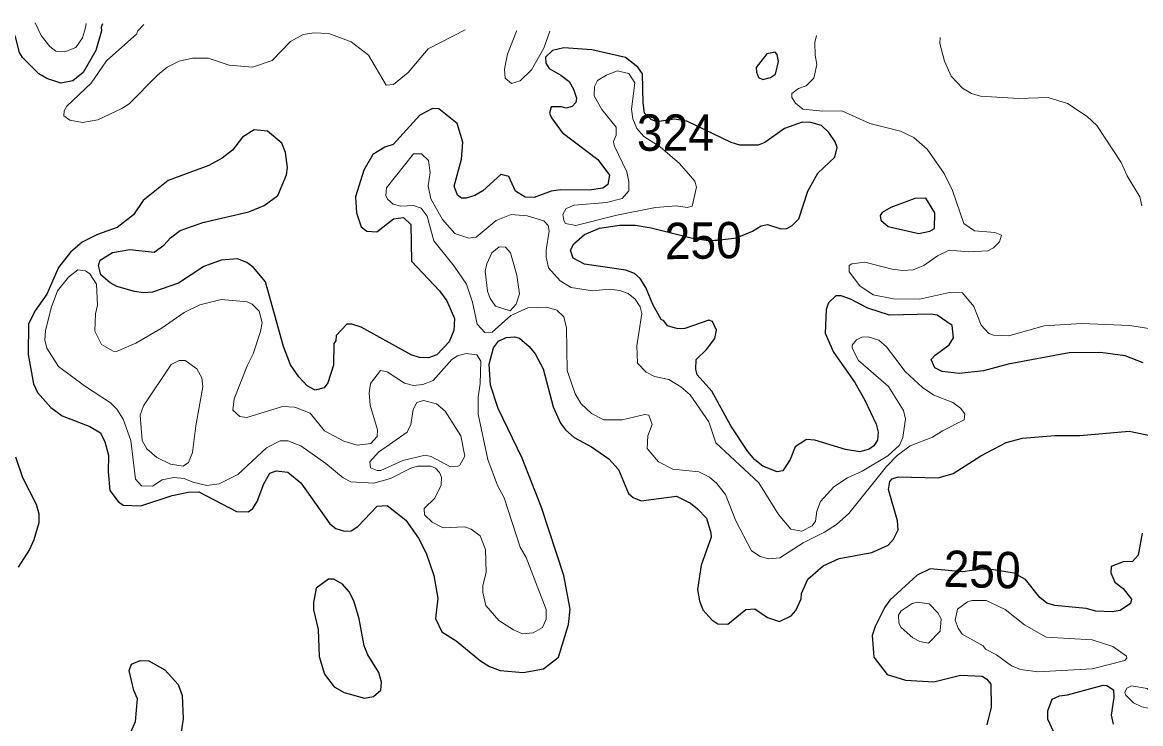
# Model space of a CAD drawing. Extents: x 763.2 to 816.8, y 7896.5 to 7952.7.
# Drawn here: x 808.15 to 813.072, y 7948.912 to 7951.997 of the extents above; entities that cross this region are included whole.
import ezdxf
from ezdxf.enums import TextEntityAlignment as Align

# ---------------------------------------------------------------- set-up
doc = ezdxf.new("R2010")
doc.units = 0
doc.header["$LTSCALE"] = 0.064
doc.layers.add('1', color=7, linetype='Continuous', lineweight=25)
doc.layers.add('2', color=7, linetype='Continuous', lineweight=13)
doc.layers.add('21', color=7, linetype='Continuous')
doc.layers.add('61', color=7, linetype='Continuous')

msp = doc.modelspace()

# ---------------------------------------------------------------- linework, layer by layer
at = {"layer": '1'}
for points in [[(808.5034, 7951.9906), (808.4966, 7951.9768), (808.4989, 7951.9599), (808.4742, 7951.8733), (808.418, 7951.7769), (808.3723, 7951.7397), (808.3192, 7951.7293), (808.2578, 7951.75), (808.2233, 7951.7705), (808.1506, 7951.8429), (808.1379, 7951.8641), (808.1193, 7951.9338), (808.0837, 7951.9974)], [(811.1985, 7950.6061), (811.2059, 7950.6428), (811.1881, 7950.6817), (811.1715, 7950.6871), (811.0668, 7950.6508), (811.0361, 7950.6483), (810.9905, 7950.6623), (810.974, 7950.6838), (810.9616, 7950.6892), (810.9254, 7950.7558), (810.8945, 7950.8303), (810.8698, 7950.8706), (810.845, 7950.8923), (810.8067, 7950.9074), (810.6243, 7950.9329), (810.574, 7950.9598), (810.5636, 7950.9956), (810.5774, 7951.0231), (810.625, 7951.064), (810.6902, 7951.0915), (810.7788, 7951.1046), (810.847, 7951.1046), (810.9185, 7951.0933), (811.0944, 7951.0489), (811.1686, 7951.037), (811.1969, 7951.0383), (811.2105, 7951.0389), (811.293, 7951.049), (811.3641, 7951.0785), (811.4017, 7951.1024), (811.4295, 7951.108), (811.4892, 7951.0882), (811.5157, 7951.0905), (811.5385, 7951.1037), (811.5678, 7951.1335), (811.6069, 7951.2553), (811.6521, 7951.3334), (811.7269, 7951.404), (811.7367, 7951.4461), (811.7276, 7951.4715), (811.7006, 7951.5123), (811.6683, 7951.543), (811.6212, 7951.5567), (811.5832, 7951.5582), (811.5043, 7951.5307), (811.4182, 7951.469), (811.3885, 7951.4566), (811.3089, 7951.4567), (811.2703, 7951.4681), (811.0745, 7951.562), (811.0213, 7951.5714), (810.9432, 7951.559), (810.9187, 7951.5701), (810.8892, 7951.5982), (810.8824, 7951.6438), (810.8795, 7951.7716), (810.8588, 7951.8003), (810.8049, 7951.8425), (810.6563, 7951.8769), (810.5341, 7951.8849), (810.4842, 7951.8743), (810.4525, 7951.8446), (810.4537, 7951.8181), (810.4692, 7951.7939), (810.5208, 7951.7653), (810.5572, 7951.7368), (810.5762, 7951.7037), (810.5895, 7951.6636), (810.586, 7951.645), (810.5704, 7951.6279), (810.5445, 7951.6196), (810.5234, 7951.6257), (810.4774, 7951.6255), (810.4702, 7951.5979), (810.4791, 7951.5766), (810.5269, 7951.513), (810.6828, 7951.3945), (810.734, 7951.325), (810.7271, 7951.2836), (810.7048, 7951.2677), (810.6445, 7951.2594), (810.5191, 7951.2607), (810.4782, 7951.2549), (810.4024, 7951.2266), (810.3638, 7951.2281), (810.3204, 7951.2546), (810.2915, 7951.319), (810.2569, 7951.3279), (810.1771, 7951.2562), (810.1421, 7951.236), (810.1034, 7951.2233), (810.0831, 7951.2237), (810.066, 7951.2366), (810.0507, 7951.2768), (810.0827, 7951.3961)], [(809.8997, 7951.5895), (809.783, 7951.46), (809.7457, 7951.4484), (809.6928, 7951.4165), (809.6528, 7951.3473), (809.6171, 7951.2304), (809.6207, 7951.1592), (809.6408, 7951.0979), (809.6669, 7951.0793), (809.7104, 7951.0753), (809.784, 7951.1322), (809.8277, 7951.1387), (809.8598, 7951.1079), (809.8635, 7950.9462), (809.9862, 7950.8157), (810.0181, 7950.7721), (810.052, 7950.6946), (810.0492, 7950.641), (810.0284, 7950.5918), (809.9751, 7950.534), (809.9373, 7950.5214), (809.8988, 7950.5232), (809.8618, 7950.534), (809.6417, 7950.6568), (809.6004, 7950.6692), (809.5782, 7950.6692), (809.5316, 7950.6192), (809.5297, 7950.5961), (809.5216, 7950.584), (809.5197, 7950.4894), (809.4952, 7950.4113), (809.4788, 7950.3892), (809.4395, 7950.3787), (809.4035, 7950.3979), (809.3671, 7950.4376), (809.3311, 7950.4901), (809.2992, 7950.5707), (809.2199, 7950.8563), (809.167, 7950.9184), (809.1386, 7950.9403), (809.0965, 7950.9566), (809.0254, 7950.9509), (808.9497, 7950.9238), (808.8372, 7950.8498), (808.7228, 7950.8107), (808.6827, 7950.8075), (808.6433, 7950.8124), (808.5659, 7950.835), (808.5367, 7950.8508), (808.4963, 7950.8864), (808.4854, 7950.9273), (808.4925, 7950.9507), (808.5472, 7950.9852), (808.6235, 7950.9978), (808.7299, 7950.9869), (808.7732, 7951.0173), (808.8018, 7951.0489), (808.8451, 7951.082), (808.9439, 7951.1164)], [(810.0827, 7951.3961), (810.0884, 7951.4696), (810.0645, 7951.5524), (809.9837, 7951.6164), (809.9557, 7951.6186), (809.8997, 7951.5895)], [(808.9439, 7951.1164), (809.1476, 7951.1642), (809.2141, 7951.1911), (809.274, 7951.2354), (809.3131, 7951.3267), (809.3176, 7951.3587), (809.3089, 7951.4252), (809.2916, 7951.4656), (809.2289, 7951.5192), (809.171, 7951.5251), (809.1186, 7951.4921), (809.075, 7951.4357), (809.029, 7951.3992), (808.971, 7951.3671), (808.7913, 7951.3015), (808.6814, 7951.2143), (808.6389, 7951.1509), (808.5669, 7951.0943), (808.4804, 7951.0639), (808.414, 7951.0308), (808.3625, 7950.986), (808.3089, 7950.919), (808.2576, 7950.802), (808.2053, 7950.7268), (808.1774, 7950.6701), (808.1757, 7950.5362), (808.1988, 7950.4061), (808.2163, 7950.3692), (808.2761, 7950.3025), (808.3261, 7950.2656), (808.4465, 7950.2193), (808.4938, 7950.1914), (808.513, 7950.1517), (808.5287, 7950.0932), (808.5274, 7950.0194), (808.535, 7949.9381), (808.5713, 7949.8897), (808.5942, 7949.8726), (808.6711, 7949.8707), (808.8091, 7949.9151), (808.8806, 7949.9297), (808.927, 7949.9313), (809.0926, 7949.8446), (809.144, 7949.8441), (809.1648, 7949.8576), (809.1842, 7949.8895), (809.2126, 7949.9675), (809.2399, 7950.0141), (809.2674, 7950.0234), (809.3188, 7950.0185), (809.3753, 7949.9708), (809.5031, 7949.7911), (809.5293, 7949.7708), (809.5676, 7949.7578), (809.5972, 7949.7606), (809.6272, 7949.7791), (809.7126, 7949.8686), (809.7562, 7949.8712), (809.8376, 7949.8074), (809.8942, 7949.7283), (809.9275, 7949.6618), (809.9617, 7949.5639), (809.9783, 7949.4639), (809.9688, 7949.3744), (809.9965, 7949.316), (810.0604, 7949.2761), (810.1674, 7949.1875), (810.2069, 7949.1623), (810.2529, 7949.1454), (810.3547, 7949.1361), (810.4444, 7949.1522), (810.5103, 7949.2044), (810.5537, 7949.3471), (810.5617, 7949.4156), (810.5339, 7949.5632), (810.4351, 7949.8631), (810.3495, 7950.08), (810.244, 7950.2979), (810.2104, 7950.4007), (810.2052, 7950.4928), (810.2235, 7950.5656), (810.2461, 7950.5945), (810.2802, 7950.6113), (810.317, 7950.6133), (810.3379, 7950.6075), (810.381, 7950.5706), (810.4069, 7950.5388), (810.4424, 7950.4733), (810.4863, 7950.3061), (810.5196, 7950.2331), (810.5405, 7950.2042), (810.5794, 7950.1713), (810.6555, 7950.1302), (810.7316, 7950.077), (810.7745, 7950.0302)], [(813.0836, 7950.4995), (813.0049, 7950.5296), (812.8955, 7950.5445), (812.7575, 7950.5428), (812.4896, 7950.4934), (812.3804, 7950.4638), (812.2744, 7950.4524), (812.1995, 7950.461), (812.1661, 7950.4772), (812.1511, 7950.5139), (812.1676, 7950.5328), (812.2303, 7950.5778), (812.2492, 7950.6088), (812.2433, 7950.6631), (812.1772, 7950.7086), (812.1504, 7950.7137), (811.9674, 7950.7094), (811.8718, 7950.74), (811.796, 7950.7799), (811.7541, 7950.7939), (811.7303, 7950.7942), (811.6981, 7950.7634), (811.6881, 7950.7333), (811.6845, 7950.63), (811.7204, 7950.5466), (811.8141, 7950.4128), (811.8585, 7950.3356), (811.9083, 7950.2289), (811.9176, 7950.1938), (811.9142, 7950.1583), (811.8987, 7950.1344), (811.8783, 7950.1198), (811.8372, 7950.1073), (811.7731, 7950.1172), (811.6391, 7950.1596), (811.6021, 7950.1612), (811.5519, 7950.129), (811.5298, 7950.0743), (811.4977, 7950.0233), (811.4724, 7950.019), (811.4097, 7950.0439), (811.3744, 7950.0722), (811.343, 7950.1088), (811.2692, 7950.2223), (811.185, 7950.3744)], [(811.185, 7950.3744), (811.1211, 7950.4458), (811.1141, 7950.4706), (811.116, 7950.5146), (811.1617, 7950.5576), (811.1985, 7950.6061)], [(811.0909, 7949.881), (811.1222, 7949.8573), (811.1609, 7949.8155), (811.1812, 7949.7514), (811.1814, 7949.7324), (811.1385, 7949.6085), (811.1223, 7949.5016), (811.1304, 7949.4513), (811.1454, 7949.4121), (811.1848, 7949.3678), (811.2119, 7949.3513), (811.256, 7949.35), (811.335, 7949.4145), (811.3743, 7949.4164), (811.4306, 7949.378), (811.4832, 7949.3613), (811.5336, 7949.3863), (811.5547, 7949.4094), (811.5785, 7949.4601), (811.58, 7949.4848), (811.6073, 7949.5466), (811.6749, 7949.6056), (811.7461, 7949.6385), (811.8897, 7949.6648), (811.9619, 7949.6965), (811.985, 7949.7227), (812.0047, 7949.7645), (812.002, 7949.8046), (811.9623, 7949.9412), (811.9688, 7949.9773), (811.9794, 7949.9887), (812.0048, 7949.9971), (812.1806, 7949.9939), (812.2479, 7950.0128), (812.3687, 7950.0895), (812.4805, 7950.1486), (812.5521, 7950.168), (812.695, 7950.1795), (812.8051, 7950.1796), (813.0221, 7950.1991), (813.1979, 7950.1617)], [(808.1193, 7950.0851), (808.1507, 7949.9946), (808.2109, 7949.8771), (808.2232, 7949.8353), (808.223, 7949.7959), (808.2014, 7949.7208), (808.1817, 7949.6777), (808.1314, 7949.5994)], [(810.7745, 7950.0302), (810.8179, 7949.9237), (810.8387, 7949.9065), (810.8738, 7949.892), (811.0292, 7949.913), (811.0909, 7949.881)], [(813.0786, 7949.7492), (813.0615, 7949.6529), (813.0366, 7949.6245), (812.9951, 7949.6238), (812.9433, 7949.6035), (812.9419, 7949.5757), (812.9591, 7949.5348), (812.9962, 7949.5067), (813.0317, 7949.4597), (813.028, 7949.4396), (812.9825, 7949.409), (812.9465, 7949.4039), (812.8759, 7949.4071), (812.833, 7949.4177), (812.6951, 7949.4315), (812.6602, 7949.4423), (812.6281, 7949.466), (812.5662, 7949.5456), (812.5165, 7949.5743), (812.4245, 7949.5887), (812.3696, 7949.5912), (812.2898, 7949.5796), (812.1461, 7949.5928), (812.0887, 7949.5648), (811.9687, 7949.4547), (811.9463, 7949.4235), (811.9043, 7949.339), (811.8914, 7949.2995), (811.8978, 7949.2047), (811.9573, 7949.1279), (812.0373, 7949.1025), (812.1617, 7949.0951), (812.28, 7949.1244), (812.3745, 7949.1209), (812.3953, 7949.1078), (812.4134, 7949.0855), (812.4139, 7948.984), (812.3958, 7948.906)], [(808.618, 7948.8507), (808.6486, 7948.9216), (808.6571, 7949.0201), (808.6405, 7949.0567), (808.6198, 7949.1455), (808.6311, 7949.1735), (808.6687, 7949.1895), (808.7071, 7949.1881), (808.778, 7949.1478), (808.8361, 7949.0833), (808.8543, 7949.0356), (808.8576, 7948.9321), (808.8248, 7948.7135)], [(812.7132, 7948.8234), (812.6641, 7948.9315), (812.664, 7948.9683), (812.6835, 7949.0186), (812.7155, 7949.034), (812.7501, 7949.0376), (812.907, 7949.0815), (812.9233, 7949.0798), (812.9526, 7949.0598), (812.9546, 7949.0268), (812.9433, 7948.9494), (812.9514, 7948.9097)]]:
    msp.add_lwpolyline(points, dxfattribs=at)
for points in [[(811.4432, 7951.7541), (811.4655, 7951.7692), (811.4787, 7951.8254), (811.4724, 7951.8567), (811.4639, 7951.8668), (811.4277, 7951.8586), (811.3805, 7951.7992), (811.3814, 7951.7785), (811.3905, 7951.7552), (811.41, 7951.7463)], [(812.096, 7951.0688), (812.145, 7951.0781), (812.1645, 7951.0908), (812.1673, 7951.1589), (812.1266, 7951.224), (812.0781, 7951.2227), (811.973, 7951.1832), (811.9354, 7951.1601), (811.9263, 7951.1474), (811.929, 7951.1266), (811.9606, 7951.0985)], [(809.7315, 7949.0939), (809.7199, 7949.1366), (809.6712, 7949.2149), (809.6551, 7949.2536), (809.6331, 7949.3733), (809.6099, 7949.4522), (809.5884, 7949.4915), (809.5587, 7949.5258), (809.5212, 7949.5479), (809.4979, 7949.5478), (809.4429, 7949.5072), (809.4313, 7949.445), (809.4315, 7949.4123), (809.4525, 7949.3259), (809.4562, 7949.2065), (809.4806, 7949.1295), (809.5224, 7949.0731), (809.5667, 7949.0486), (809.6556, 7949.0243), (809.6951, 7949.0306), (809.7275, 7949.0582)]]:
    msp.add_lwpolyline(points, close=True, dxfattribs=at)
at = {"layer": '2'}
for points in [[(808.2067, 7951.9954), (808.2332, 7951.9397), (808.2714, 7951.8917), (808.2979, 7951.8708), (808.3376, 7951.8674), (808.3859, 7951.8873), (808.4151, 7951.9292), (808.4282, 7951.9733), (808.4311, 7951.9918)], [(808.6843, 7951.9877), (808.657, 7951.9588), (808.6534, 7951.9465), (808.5208, 7951.8279), (808.4533, 7951.7294), (808.3458, 7951.6286), (808.3336, 7951.6077), (808.3323, 7951.5866), (808.3593, 7951.5669), (808.4146, 7951.5568), (808.483, 7951.5683), (808.5887, 7951.6179), (808.6208, 7951.639), (808.7453, 7951.7655), (808.787, 7951.7998), (808.8406, 7951.826), (808.8997, 7951.8393), (808.9682, 7951.8394), (809.0604, 7951.8094), (809.1631, 7951.8002), (809.2503, 7951.8297), (809.331, 7951.9132), (809.3859, 7951.9443), (809.4335, 7951.9511), (809.4985, 7951.9478), (809.5978, 7951.9113), (809.6731, 7951.8536), (809.7516, 7951.7218), (809.7845, 7951.724), (809.849, 7951.7774), (809.9363, 7951.8806), (810.0986, 7951.9647)], [(810.3265, 7951.961), (810.3256, 7951.9587), (810.2857, 7951.8569), (810.2728, 7951.7912), (810.2748, 7951.7523), (810.3039, 7951.7286), (810.3407, 7951.7398), (810.3916, 7951.7881), (810.4453, 7951.8845), (810.4713, 7951.9587)], [(811.6452, 7951.9395), (811.6383, 7951.9083), (811.6397, 7951.8534), (811.6479, 7951.8121), (811.6336, 7951.7518), (811.6003, 7951.718), (811.5661, 7951.7061), (811.537, 7951.6851), (811.5367, 7951.6671), (811.5537, 7951.6415), (811.5849, 7951.6155), (811.6738, 7951.6061), (811.7566, 7951.6075), (811.8809, 7951.5521), (812.0157, 7951.5191), (812.0749, 7951.4912), (812.1329, 7951.44), (812.2082, 7951.3328), (812.2442, 7951.2574), (812.2946, 7951.1126), (812.3408, 7951.0804), (812.4311, 7951.0733), (812.4597, 7951.0612), (812.4509, 7951.0315), (812.4243, 7951.0051), (812.4, 7950.9915), (812.3154, 7950.9882), (812.2295, 7950.9943), (812.1781, 7950.9704), (812.1189, 7950.9277), (812.0715, 7950.9092), (812.0262, 7950.906), (811.9795, 7950.911), (811.8585, 7950.942), (811.8008, 7950.9343), (811.7899, 7950.9271), (811.7897, 7950.9001), (811.8368, 7950.8375), (811.8945, 7950.7987), (811.9852, 7950.7812), (812.0992, 7950.7795), (812.2317, 7950.8086), (812.2884, 7950.8073), (812.3385, 7950.7474), (812.3713, 7950.6643), (812.4045, 7950.6284), (812.4246, 7950.6216), (812.4922, 7950.6184), (812.6474, 7950.6627), (812.814, 7950.6726), (813.0247, 7950.6628), (813.1068, 7950.6496)], [(813.078, 7951.1903), (813.0694, 7951.2301), (813.0139, 7951.3218), (812.9875, 7951.3809), (812.879, 7951.5435), (812.8375, 7951.5836), (812.75, 7951.6402), (812.665, 7951.6673), (812.5363, 7951.662), (812.3671, 7951.6732), (812.3287, 7951.6851), (812.2887, 7951.7072), (812.2386, 7951.76), (812.2086, 7951.8269), (812.1888, 7951.9042), (812.1897, 7951.9305)], [(810.8905, 7950.2716), (810.9084, 7950.2696), (810.9217, 7950.2286), (810.9038, 7950.1779), (810.9005, 7950.123), (810.9498, 7950.0629), (811.0138, 7950.0317), (811.1272, 7950.02), (811.1749, 7949.9954), (811.207, 7949.9681), (811.2446, 7949.9202), (811.291, 7949.8046), (811.3601, 7949.6726), (811.3985, 7949.6463), (811.4345, 7949.6373), (811.4842, 7949.6406), (811.5868, 7949.7074), (811.6816, 7949.7542), (811.7332, 7949.7873), (811.7882, 7949.8366), (811.9534, 7950.0426), (812.0011, 7950.0919), (812.0578, 7950.1343), (812.157, 7950.1728), (812.1999, 7950.2006), (812.2953, 7950.2477), (812.2986, 7950.2752), (812.2802, 7950.3001), (812.2458, 7950.3243), (812.1622, 7950.3565), (812.112, 7950.3908), (812.0359, 7950.4611), (811.9538, 7950.569), (811.9203, 7950.5985), (811.8739, 7950.6135), (811.8455, 7950.6116), (811.8211, 7950.6005), (811.8031, 7950.5775), (811.8027, 7950.5631), (811.8302, 7950.5089), (811.9632, 7950.3953), (812.0284, 7950.2898), (812.0375, 7950.2522), (812.0259, 7950.1707), (812.0104, 7950.1374), (811.9598, 7950.0905), (811.847, 7950.0218), (811.7824, 7949.9934), (811.7217, 7949.9539), (811.663, 7949.8886), (811.6472, 7949.8458), (811.6416, 7949.8026), (811.6271, 7949.7824), (811.5809, 7949.7589), (811.5325, 7949.7668), (811.4778, 7949.8322), (811.3916, 7949.9706), (811.2023, 7950.1471), (811.1713, 7950.2402), (811.0899, 7950.3581), (811.0489, 7950.3943), (810.9955, 7950.4253), (810.9326, 7950.4395), (810.8956, 7950.4582), (810.8573, 7950.4985), (810.8548, 7950.5734), (810.8774, 7950.7162), (810.8692, 7950.7459), (810.8469, 7950.7801), (810.8165, 7950.8039), (810.7797, 7950.8173), (810.7327, 7950.8238), (810.6595, 7950.8156), (810.5656, 7950.8309), (810.5177, 7950.86), (810.4665, 7950.9171), (810.4551, 7950.9648), (810.4551, 7950.997), (810.4697, 7951.079), (810.4644, 7951.1033), (810.445, 7951.1241), (810.3718, 7951.1454), (810.3017, 7951.152), (810.2354, 7951.126), (810.148, 7951.0518), (810.1152, 7951.0475), (810.0536, 7951.068), (809.9999, 7951.1295), (809.9486, 7951.2205), (809.9358, 7951.2776), (809.9455, 7951.3374), (809.9374, 7951.3901), (809.9065, 7951.4182), (809.8719, 7951.4183), (809.7534, 7951.2687)], [(809.7534, 7951.2687), (809.7505, 7951.2353), (809.7569, 7951.2196), (809.7819, 7951.197), (809.8168, 7951.1888), (809.8717, 7951.1909)], [(809.8717, 7951.1909), (809.9056, 7951.1804), (809.9323, 7951.1451), (809.9618, 7951.0364), (810.051, 7950.9242), (810.1048, 7950.8449), (810.1312, 7950.7662), (810.1524, 7950.669), (810.1857, 7950.6333), (810.2176, 7950.6349), (810.3005, 7950.7069), (810.3755, 7950.7412), (810.4577, 7950.7448), (810.5032, 7950.7304), (810.5336, 7950.7019), (810.5454, 7950.6539), (810.5488, 7950.4651), (810.5828, 7950.3633), (810.6096, 7950.3193), (810.6551, 7950.2757), (810.7091, 7950.2487), (810.7903, 7950.2486), (810.8905, 7950.2716)], [(809.9584, 7950.421), (810.0411, 7950.5144), (810.0653, 7950.53), (810.104, 7950.541), (810.1509, 7950.5348), (810.1688, 7950.5061), (810.1658, 7950.4081), (810.156, 7950.3481), (810.156, 7950.2739), (810.1986, 7950.0734), (810.2409, 7949.959), (810.2709, 7949.9051), (810.3417, 7949.6882), (810.3678, 7949.643), (810.4564, 7949.4134), (810.4564, 7949.372), (810.4401, 7949.3348), (810.3992, 7949.3104), (810.3521, 7949.3069), (810.3117, 7949.3246), (810.2477, 7949.3652), (810.1905, 7949.431), (810.1773, 7949.4893), (810.1775, 7949.5187), (810.1921, 7949.5771), (810.1888, 7949.6772), (810.1656, 7949.7373), (810.125, 7949.7666), (810.0977, 7949.7783), (810.0025, 7949.7734), (809.9543, 7949.7975), (809.9197, 7949.8309), (809.9194, 7949.8584), (809.9656, 7949.9041), (809.9931, 7949.961), (809.9945, 7949.9957), (809.9865, 7950.0167), (809.9688, 7950.036), (809.9481, 7950.0447), (809.8899, 7950.0445), (809.8603, 7950.0364), (809.7708, 7949.9904), (809.6974, 7949.9699), (809.5962, 7949.9753), (809.5618, 7949.9925), (809.4864, 7950.0566), (809.3765, 7950.1343), (809.3185, 7950.1563), (809.2856, 7950.1565), (809.2246, 7950.125), (809.0986, 7950.0079), (809.0168, 7949.9661), (808.9619, 7949.9596), (808.9003, 7949.9742), (808.8625, 7949.9904), (808.8176, 7949.9953), (808.7653, 7949.9841), (808.7229, 7949.9563), (808.6748, 7949.9575), (808.6475, 7949.9878), (808.6274, 7950.1582), (808.5939, 7950.2518), (808.5662, 7950.2947), (808.5375, 7950.3236), (808.4232, 7950.3985), (808.3093, 7950.4831), (808.2575, 7950.5631), (808.2496, 7950.6005), (808.2527, 7950.6399), (808.2763, 7950.7413), (808.3053, 7950.8155), (808.3531, 7950.8763), (808.3939, 7950.9092), (808.4277, 7950.9039), (808.4473, 7950.8902), (808.4758, 7950.8456), (808.4812, 7950.7531), (808.4728, 7950.7146), (808.4698, 7950.6381), (808.4986, 7950.5796), (808.5493, 7950.5509), (808.5648, 7950.5496), (808.6498, 7950.5851), (808.7656, 7950.6529), (808.863, 7950.721), (808.9315, 7950.7546), (809.0258, 7950.7777), (809.1403, 7950.7678), (809.1617, 7950.7579), (809.1925, 7950.727), (809.2056, 7950.6752), (809.199, 7950.6367), (809.1663, 7950.5388), (809.1406, 7950.4891), (809.0823, 7950.3409)], [(809.3493, 7950.3047), (809.4163, 7950.2776), (809.4796, 7950.2004), (809.5654, 7950.1541), (809.6244, 7950.1372), (809.6845, 7950.1447), (809.7121, 7950.1753), (809.7138, 7950.2042), (809.681, 7950.3127), (809.676, 7950.3669), (809.6828, 7950.408), (809.7265, 7950.4652), (809.7554, 7950.4602), (809.8325, 7950.4104), (809.8718, 7950.4001), (809.9134, 7950.4032), (809.9584, 7950.421)], [(809.0823, 7950.3409), (809.0759, 7950.2914), (809.1072, 7950.2637), (809.1389, 7950.2585), (809.2949, 7950.3076), (809.3493, 7950.3047)]]:
    msp.add_lwpolyline(points, dxfattribs=at)
for points in [[(810.8197, 7951.2568), (810.82, 7951.2964), (810.8111, 7951.3395), (810.7546, 7951.4551), (810.7529, 7951.4728), (810.764, 7951.5009), (810.7637, 7951.5367), (810.7006, 7951.614), (810.6671, 7951.6746), (810.6688, 7951.7145), (810.6825, 7951.741), (810.7211, 7951.7654), (810.7677, 7951.7835), (810.8198, 7951.7717), (810.8459, 7951.7307), (810.8315, 7951.615), (810.8378, 7951.5722), (810.8542, 7951.531), (810.8864, 7951.4951), (810.9574, 7951.4502), (811.0429, 7951.3763), (811.1097, 7951.2988), (811.1181, 7951.2717), (811.0989, 7951.1889), (811.0769, 7951.1821), (811.03, 7951.1903), (810.9376, 7951.1834), (810.7667, 7951.1489), (810.5865, 7951.1032), (810.5415, 7951.1126), (810.5329, 7951.1256), (810.5292, 7951.1525), (810.5435, 7951.178), (810.5795, 7951.1933), (810.722, 7951.2051), (810.7908, 7951.2222)], [(810.3382, 7950.8031), (810.3273, 7950.8857), (810.2985, 7950.9834), (810.2762, 7951.0089), (810.2489, 7951.01), (810.2163, 7950.9838), (810.194, 7950.9345), (810.1874, 7950.9024), (810.1973, 7950.8149), (810.2088, 7950.7821), (810.2321, 7950.748), (810.2967, 7950.7287), (810.3233, 7950.7577)], [(808.9139, 7950.2221), (808.9444, 7950.3941), (808.9398, 7950.4334), (808.9175, 7950.4724), (808.8673, 7950.5096), (808.8402, 7950.5097), (808.8046, 7950.4913), (808.6841, 7950.3107), (808.6687, 7950.2692), (808.6769, 7950.1574), (808.6978, 7950.121), (808.7427, 7950.0829), (808.8024, 7950.0529), (808.8573, 7950.045), (808.8812, 7950.0607), (808.8985, 7950.105)], [(810.011, 7950.2865), (809.9726, 7950.3192), (809.9166, 7950.334), (809.8872, 7950.3242), (809.8705, 7950.2942), (809.8604, 7950.2286), (809.8447, 7950.1935), (809.7178, 7950.1062), (809.6799, 7950.0633), (809.6825, 7950.0371), (809.7116, 7950.0253), (809.7283, 7950.0253), (809.8253, 7950.0699), (809.9226, 7950.0923), (809.949, 7950.0865), (810.0351, 7950.0415), (810.0655, 7950.0428), (810.0763, 7950.0492), (810.0985, 7950.0891), (810.0802, 7950.1773)], [(812.1904, 7949.3191), (812.1938, 7949.373), (812.1797, 7949.3997), (812.1412, 7949.4381), (812.0902, 7949.4464), (812.0664, 7949.44), (812.0184, 7949.4075), (812.0061, 7949.3892), (812.0081, 7949.3531), (812.0181, 7949.3349), (812.07, 7949.2892), (812.1003, 7949.2732), (812.1388, 7949.266)], [(812.8586, 7949.1528), (813.0027, 7949.189), (813.0118, 7949.1997), (813.0101, 7949.2084), (812.9501, 7949.2516), (812.8597, 7949.2807), (812.6567, 7949.2918), (812.562, 7949.3464), (812.4764, 7949.4136), (812.3924, 7949.4528), (812.3296, 7949.454), (812.3109, 7949.4474), (812.2664, 7949.4151), (812.2565, 7949.3662), (812.2689, 7949.3311), (812.287, 7949.3058), (812.3797, 7949.2533), (812.3899, 7949.2395), (812.4376, 7949.2144), (812.5041, 7949.1666), (812.5432, 7949.1498), (812.6205, 7949.1393)], [(813.1012, 7949.0655), (813.0316, 7949.0784), (813.0114, 7949.0676), (813.0024, 7949.0493), (813.0067, 7949.0362), (813.0405, 7949.0028), (813.0781, 7948.9852), (813.1062, 7948.9799), (813.1233, 7948.99), (813.1284, 7949.0409)]]:
    msp.add_lwpolyline(points, close=True, dxfattribs=at)

# ---------------------------------------------------------------- texts
at = {"layer": '21', "width": 0.95}
msp.add_text('324', height=0.16, dxfattribs=at).set_placement((810.8553, 7951.4323))
at = {"layer": '61', "width": 0.95}
for rotation, p in [(0.904, (811.1482, 7950.9575)), (358.624, (812.3732, 7949.51))]:
    msp.add_text('250', height=0.16, rotation=rotation, dxfattribs=at).set_placement(p, align=Align.CENTER)

doc.saveas('drawing.dxf')
